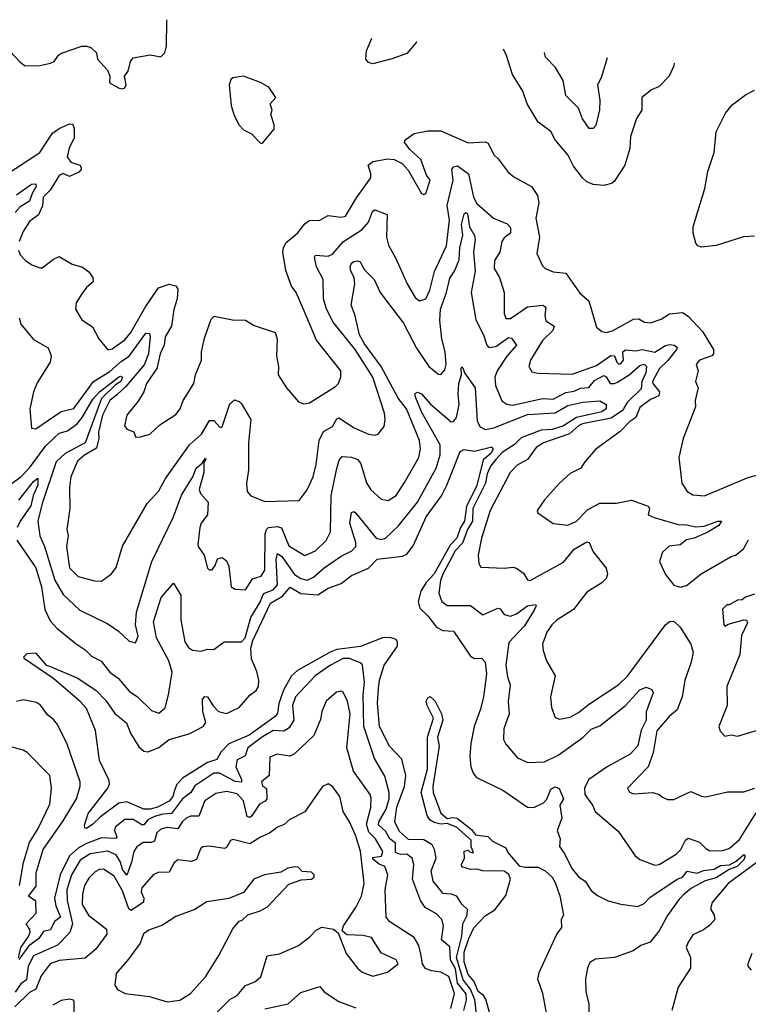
# Model space of a CAD drawing. Extents: x 1245515 to 1420776, y 606314 to 671314.
# Tile 323 of 385: x 1386749 to 1390186, y 657014 to 661662. Entities that reach past the tile are written whole.
import ezdxf

# ---------------------------------------------------------------- set-up
doc = ezdxf.new("R2010")
doc.units = 0

msp = doc.modelspace()

# ---------------------------------------------------------------- linework, layer by layer
at = {"layer": '0CON10XD'}
for points in [[(1386703.4, 661513.4), (1386751.1, 661461.1), (1386774.6, 661444.6), (1386845, 661446), (1386895, 661457.5), (1386911.2, 661465), (1386932.5, 661495), (1386946.4, 661503.6), (1387043, 661537), (1387066.4, 661536.4), (1387085, 661531.2), (1387111.2, 661505), (1387116.7, 661475), (1387164.1, 661424.1), (1387174, 661395), (1387173.3, 661363.3), (1387218.3, 661338.3), (1387235, 661336.2), (1387245, 661340), (1387251.2, 661355), (1387243.8, 661395), (1387260.6, 661419.4), (1387272.5, 661465), (1387285, 661482.5), (1387365, 661496.7), (1387415, 661487.5), (1387433.8, 661505), (1387442.3, 661537.7), (1387443.8, 661655), (1387444.9, 661662.1)], [(1388622.1, 661555.7), (1388620.9, 661555.8), (1388575, 661501.8), (1388505, 661477.8), (1388415, 661454), (1388395, 661460), (1388382, 661475), (1388385.8, 661515), (1388410.5, 661574.5)], [(1389836.1, 661456.9), (1389834.3, 661445), (1389812.5, 661395), (1389765, 661346.2), (1389729.1, 661330.9), (1389684.5, 661295.5), (1389684.3, 661235), (1389658, 661195), (1389630.5, 661110.5), (1389626.4, 661053.6), (1389603.3, 660975), (1389552.5, 660897.5), (1389541.4, 660888.6), (1389505, 660880), (1389455, 660884), (1389425, 660896), (1389404, 660915), (1389361.3, 660971.3), (1389335, 661023.8), (1389274.5, 661094.5), (1389255, 661134), (1389195, 661178.8), (1389142.2, 661265), (1389122.9, 661325), (1389074, 661404), (1389045, 661493.3), (1389030.9, 661522.4)], [(1389519.9, 661482.6), (1389492.5, 661387.5), (1389474.7, 661355), (1389485, 661282.5), (1389484.2, 661235.8), (1389467.1, 661162.9), (1389455, 661148.6), (1389435, 661148.6), (1389404.1, 661194.1), (1389384.6, 661245), (1389324.7, 661305), (1389312.7, 661375), (1389277, 661437), (1389229.6, 661485), (1389224.4, 661506.7)], [(1387895, 661080), (1387950, 661145), (1387950, 661165), (1387933.3, 661215), (1387940, 661235), (1387930, 661265), (1387957.5, 661295), (1387923.9, 661343.9), (1387885, 661366), (1387805, 661396.2), (1387755, 661387.5), (1387745, 661380), (1387736.7, 661355), (1387746.4, 661256.4), (1387760.5, 661210.5), (1387783.9, 661163.9), (1387805, 661142.5), (1387843, 661123), (1387885, 661080), (1387895, 661080)], [(1390215, 660640.6), (1390163.1, 660636.9), (1390035, 660595.6), (1389965, 660588.8), (1389947.5, 660595), (1389937.7, 660607.7), (1389925.8, 660655), (1389925.8, 660685), (1389981.4, 660865), (1389994.3, 660945), (1390024.3, 661035), (1390035, 661132.5), (1390079.1, 661220.9), (1390110.3, 661259.7), (1390172.2, 661307.8), (1390215, 661329.2)], [(1386675, 660922.9), (1386843.8, 661035), (1386904.1, 661125.9), (1386935, 661149.2), (1386985, 661171.1), (1386999.3, 661169.3), (1387006.7, 661146.7), (1387006.9, 661105), (1386982.5, 661055), (1386973.1, 661015), (1386990.3, 660990.3), (1387032.5, 660975), (1387040, 660965), (1387038.8, 660955), (1387027.5, 660942.5), (1386985, 660922), (1386955, 660935.6), (1386935, 660927.1), (1386892.3, 660857.7), (1386859.5, 660825), (1386857.3, 660782.7), (1386838.6, 660741.4), (1386795, 660710), (1386765, 660662.5), (1386746.7, 660615)], [(1386743.6, 660573.6), (1386751.7, 660551.7), (1386776.1, 660526.1), (1386806.7, 660505), (1386845, 660490.8), (1386855, 660490), (1386908.3, 660531.7), (1386935, 660543.8), (1386997.3, 660507.3), (1387045, 660494.5), (1387075, 660471.9), (1387094.2, 660445), (1387095.8, 660424.2), (1387065, 660398.6), (1387041.7, 660368.3), (1387015.6, 660325), (1387012.2, 660295), (1387042, 660245), (1387093, 660213), (1387122.5, 660155), (1387165, 660104.3), (1387185, 660109.1), (1387245, 660150.4), (1387274.2, 660185), (1387342.9, 660307.1), (1387403.9, 660396.1), (1387454.2, 660414.2), (1387485.5, 660405.5), (1387495, 660390), (1387491.6, 660345), (1387476.2, 660293.8), (1387464.8, 660215), (1387435.3, 660165), (1387430, 660125), (1387412, 660085), (1387395.9, 660015), (1387347.8, 659945), (1387335.5, 659905), (1387308.6, 659861.4), (1387254.2, 659795), (1387243.8, 659745), (1387255, 659730), (1387287.1, 659717.1), (1387295, 659692.5), (1387315, 659691.2), (1387362.5, 659705), (1387410.7, 659749.3), (1387485, 659798), (1387506.9, 659825), (1387520, 659865), (1387570.6, 659945), (1387577.8, 659985), (1387606.7, 660055), (1387606.9, 660095), (1387621.7, 660158.3), (1387652.2, 660247.8), (1387666.7, 660263.3), (1387752.5, 660245), (1387815, 660244.4), (1387855, 660218), (1387955, 660185.8), (1387963.1, 660155), (1387960, 660075), (1387969.4, 660025), (1387968.5, 659985), (1388007.1, 659925), (1388065, 659857.5), (1388088.8, 659848.8), (1388116.6, 659853.4), (1388239.1, 659930.9), (1388252.5, 659945), (1388264.5, 659975.5), (1388263.3, 660005), (1388148.9, 660148.9), (1388085, 660302), (1388052.7, 660375), (1388031.9, 660405), (1388005, 660478.8), (1387991, 660565), (1387993, 660585), (1388005, 660609.1), (1388060.4, 660655), (1388095, 660698.9), (1388115, 660714.1), (1388165, 660716.5), (1388205, 660738.4), (1388265, 660729.7), (1388286.5, 660735), (1388338.7, 660821.3), (1388405.3, 660915), (1388406.2, 660935), (1388392.5, 660975), (1388415, 660992.5), (1388485, 661005.8), (1388515, 661001.4), (1388553.2, 660983.2), (1388582.1, 660952.1), (1388645, 660842), (1388655, 660836.2), (1388665, 660841.2), (1388685.8, 660905), (1388668.8, 660928.8), (1388641.7, 661001.7), (1388589.2, 661049.2), (1388563.9, 661083.9), (1388567.5, 661095), (1388610, 661125), (1388675, 661137.5), (1388735, 661138), (1388865, 661081.3), (1388945, 661086.2), (1388959.7, 661079.7), (1388985, 661023.8), (1389006.2, 661005), (1389053.1, 660943.1), (1389080.6, 660920.6), (1389163.8, 660875), (1389191.7, 660831.7), (1389197.3, 660797.3), (1389184.1, 660725), (1389201.5, 660635), (1389188.3, 660558.3), (1389215, 660500), (1389227.9, 660487.9), (1389265, 660471.4), (1389325.8, 660465), (1389391.2, 660371.2), (1389434.3, 660335), (1389470, 660210), (1389495, 660190.8), (1389515, 660185.6), (1389545, 660193.8), (1389645, 660248.4), (1389669.4, 660249.4), (1389696, 660235), (1389725, 660231.3), (1389775, 660248), (1389815, 660273.8), (1389875, 660280.5), (1389902.2, 660262.2), (1389970.2, 660190.2), (1390022.3, 660105), (1390022.5, 660085), (1390014.7, 660075.3), (1389956.2, 660055), (1389940.8, 660035), (1389948.8, 660005), (1389937.5, 659955), (1389950, 659925), (1389936, 659865), (1389937.5, 659835), (1389878.6, 659685), (1389858.6, 659595), (1389872, 659475), (1389898, 659435), (1389925, 659419.4), (1389980, 659415), (1390180.1, 659499.9), (1390285, 659529.4)], [(1386746.2, 660255), (1386754.2, 660224.2), (1386815, 660151.9), (1386883.8, 660113.8), (1386898.2, 660075), (1386893.6, 660045), (1386832.4, 659947.6), (1386814.6, 659905), (1386796.5, 659825), (1386805, 659733.3), (1386825, 659730.8), (1386945, 659813.3), (1387005, 659826.2), (1387097.3, 659955), (1387175, 660002.2), (1387229.2, 660050.9), (1387265, 660074.2), (1387345, 660182.2), (1387360.8, 660180.8), (1387364.8, 660165), (1387356.2, 660085), (1387336.7, 660033.3), (1387249.7, 659930.3), (1387208, 659892), (1387174.4, 659865), (1387139.8, 659795), (1387120.5, 659715), (1387122.9, 659685), (1387111.1, 659638.9), (1387055, 659605.9), (1387022.2, 659577.8), (1386990, 659505), (1386984.2, 659455), (1386986.2, 659355), (1386971.5, 659255), (1386977.9, 659225), (1386970.3, 659175), (1386984.8, 659074.8), (1387025, 659034.1), (1387102.6, 659012.6), (1387135, 659012.5), (1387183.1, 659046.9), (1387203.6, 659076.4), (1387235, 659176.2), (1387351.3, 659378.7), (1387405, 659438.5), (1387437, 659497), (1387550.5, 659655), (1387607.5, 659705), (1387645, 659770), (1387665, 659770), (1387695, 659737.5), (1387705, 659740), (1387740.9, 659849.1), (1387762.1, 659867.9), (1387785, 659860), (1387795, 659848.6), (1387840, 659775), (1387827.9, 659665), (1387828.1, 659535), (1387818.6, 659475), (1387822, 659435), (1387839.2, 659415), (1387905, 659387.9), (1388067.9, 659392.1), (1388105, 659442.5), (1388133.8, 659505), (1388147.8, 659562.2), (1388161.6, 659675), (1388181.7, 659718.3), (1388225, 659742.1), (1388245, 659777.8), (1388255, 659782.9), (1388327.5, 659735), (1388395, 659705.5), (1388425, 659700.6), (1388440, 659705), (1388467.7, 659742.3), (1388473.1, 659775), (1388470, 659805), (1388414.9, 659974.9), (1388331.6, 660105), (1388227.5, 660235), (1388196.7, 660295), (1388182.5, 660345), (1388180.8, 660435), (1388148.6, 660495), (1388139.1, 660540.9), (1388145, 660550), (1388205, 660545.4), (1388225, 660554.5), (1388277.1, 660615), (1388365, 660671.8), (1388393.9, 660706.1), (1388413, 660757), (1388425, 660764), (1388483.2, 660743.2), (1388479.7, 660635), (1388488.5, 660598.5), (1388524.2, 660534.3), (1388576.9, 660415), (1388615, 660350.8), (1388635, 660334.3), (1388665, 660344.3), (1388684.6, 660385), (1388706, 660474), (1388762.9, 660595), (1388777.2, 660715), (1388766.1, 660785), (1388793.7, 660905), (1388787.2, 660955), (1388795, 660967.5), (1388815, 660972.2), (1388866, 660935), (1388890.3, 660825), (1388905, 660794.3), (1388983.5, 660725), (1389048.7, 660698.7), (1389065, 660681.2), (1389064.4, 660655), (1389035, 660632.9), (1389022.9, 660615), (1389013.3, 660565), (1388988.9, 660525), (1388987.7, 660487.7), (1389011.8, 660445), (1389034.6, 660374.6), (1389034.2, 660275), (1389042.1, 660252.1), (1389065, 660251.3), (1389145, 660307.2), (1389217.5, 660315), (1389231.5, 660305), (1389226.7, 660265), (1389231, 660241), (1389270.5, 660215), (1389263.8, 660195), (1389215, 660148.5), (1389159.1, 660055), (1389150, 660025), (1389165, 660000), (1389193.4, 659993.4), (1389355, 659989.1), (1389469.8, 660030.2), (1389537.4, 660077.4), (1389554.6, 660074.6), (1389565.5, 660045), (1389575, 660036.4), (1389585, 660038.5), (1389596.6, 660055), (1389594.4, 660095), (1389606.2, 660103.8), (1389655, 660098.3), (1389685, 660105.4), (1389745, 660092.5), (1389795, 660124.8), (1389815, 660128.7), (1389837.1, 660125), (1389850, 660115), (1389848, 660105), (1389805.9, 660054.1), (1389766.5, 660015), (1389734.3, 659955), (1389735, 659944.5), (1389767, 659905), (1389763.6, 659886.4), (1389725, 659869), (1389675, 659832), (1389655, 659784.1), (1389627.3, 659765), (1389581.9, 659718.1), (1389467.1, 659635), (1389415, 659575.8), (1389395.4, 659544.6), (1389345, 659519.4), (1389295, 659474.2), (1389224.2, 659395), (1389190, 659345), (1389192.5, 659335), (1389265, 659284), (1389335, 659276.4), (1389375, 659295.6), (1389429.4, 659350.6), (1389485, 659379.6), (1389565, 659380), (1389635, 659394.5), (1389712.9, 659365), (1389720, 659355), (1389714.2, 659324.2), (1389741.7, 659311.7), (1389855, 659279.2), (1389895, 659277.9), (1389937.9, 659267.9), (1389978.1, 659271.9), (1390042.5, 659295), (1390060, 659295), (1390046.7, 659275), (1389995, 659243.3), (1389930, 659215), (1389895, 659207.5), (1389865, 659182.5), (1389813, 659177), (1389781.7, 659148.3), (1389767.5, 659105), (1389795, 659042.5), (1389835, 658992.5), (1389865, 658983.3), (1389895, 658991.2), (1389964.2, 659045.8), (1390105, 659128.8), (1390125.7, 659134.3), (1390163.3, 659165), (1390186.7, 659206.7)], [(1386734.5, 660835.5), (1386805, 660885.5), (1386825, 660887.5), (1386827.1, 660875), (1386807.6, 660842.4), (1386795.9, 660805), (1386751.1, 660778.9), (1386728.4, 660751.6)], [(1388308.8, 660495), (1388315, 660513.3), (1388325, 660520), (1388345, 660524.5), (1388355, 660519.4), (1388375, 660481.4), (1388420.5, 660435), (1388449.4, 660375), (1388559.4, 660229.4), (1388621, 660111), (1388679.5, 660025), (1388725, 659988.6), (1388735, 659987.1), (1388755, 660010), (1388760.3, 660035), (1388756.1, 660093.9), (1388740.6, 660155), (1388731.4, 660241.4), (1388734.4, 660295), (1388763, 660375), (1388778.1, 660441.9), (1388800.2, 660475), (1388822.1, 660527.9), (1388824.6, 660585), (1388839.1, 660645), (1388833.7, 660695), (1388846.5, 660745), (1388855, 660752.7), (1388861.5, 660745), (1388871.3, 660685), (1388893.8, 660643.8), (1388898.4, 660625), (1388890, 660565), (1388898.3, 660475), (1388878.2, 660375), (1388900.3, 660245), (1388937.6, 660175), (1388953.1, 660125), (1388962.5, 660115), (1388995, 660119.7), (1389055, 660162.1), (1389068.6, 660158.6), (1389092.1, 660125), (1389046.7, 660073.3), (1389001.8, 660005), (1388991.1, 659975), (1388993.3, 659935), (1389023.4, 659863.4), (1389047.8, 659847.8), (1389075, 659843.2), (1389215, 659874.4), (1389265, 659871.3), (1389325, 659901.8), (1389365, 659908.7), (1389395, 659923), (1389434.5, 659925.5), (1389460.4, 659959.6), (1389505, 659982.9), (1389515, 659976.6), (1389535, 659944.4), (1389555, 659944.2), (1389568.8, 659951.2), (1389623.7, 659986.3), (1389675, 660030.4), (1389695, 660036), (1389705.3, 660025.3), (1389702.4, 659995), (1389684.4, 659955), (1389680.3, 659919.7), (1389615.1, 659855), (1389592.3, 659817.7), (1389539, 659781), (1389404.6, 659755), (1389385, 659745.2), (1389342.9, 659707.1), (1389220, 659665), (1389185, 659642.2), (1389144.7, 659585.3), (1389095, 659559.1), (1389062.3, 659525), (1388968.4, 659345), (1388927.2, 659215), (1388911.1, 659135), (1388914.5, 659094.5), (1388925, 659078), (1389036.5, 659073.5), (1389075, 659077.3), (1389092.4, 659072.4), (1389125, 659049.2), (1389145, 659017.5), (1389156.7, 659015), (1389315, 659101.8), (1389365, 659162.5), (1389425, 659197.5), (1389436, 659195), (1389455, 659150), (1389515, 659073.3), (1389521.4, 659045), (1389515, 659024.2), (1389495, 659003.6), (1389425, 658960.4), (1389361.8, 658878.2), (1389285, 658828.8), (1389259.1, 658805), (1389235, 658771.5), (1389216, 658715), (1389218.5, 658685), (1389233.6, 658635), (1389275.6, 658565), (1389253.1, 658465), (1389258.1, 658415), (1389275, 658368.8), (1389295, 658360), (1389345, 658370), (1389385, 658391.5), (1389437.2, 658432.8), (1389575, 658523.8), (1389616.6, 658563.4), (1389795, 658805.9), (1389815, 658820.9), (1389835, 658823.5), (1389863.9, 658795), (1389914.8, 658715), (1389925.3, 658675), (1389915.5, 658625), (1389886.4, 658545), (1389874.4, 658465), (1389850.8, 658405), (1389815, 658374.7), (1389754.4, 658305), (1389737.8, 658202.2), (1389714.2, 658135), (1389616.9, 658035), (1389625, 658016), (1389645, 658007.5), (1389735, 658013.6), (1389765, 658005.5), (1389781.9, 657991.9), (1389805, 657981.1), (1389835, 657981.5), (1389915, 658018.9), (1389965, 657997.1), (1389985.6, 657994.4), (1390087.6, 658017.6), (1390165, 658018.1), (1390217.5, 658035)], [(1386657.2, 659432.8), (1386755.2, 659505), (1386795, 659547.4), (1386870.8, 659649.2), (1386911.2, 659688.8), (1386935, 659710.5), (1386975, 659721.5), (1387020, 659755), (1387044.3, 659785), (1387095, 659870.9), (1387125.7, 659905), (1387215, 659974.8), (1387225, 659979.3), (1387233.6, 659975), (1387226.2, 659955), (1387201.1, 659938.9), (1387135.9, 659874.1), (1387057.6, 659665), (1386963.8, 659615), (1386921.7, 659575), (1386855, 659378.1), (1386834.2, 659295), (1386844.2, 659225), (1386867, 659175), (1386915, 659016.5), (1386955, 658949.1), (1387032.5, 658875), (1387165, 658810.8), (1387215, 658775.8), (1387265, 658729.2), (1387295, 658721.2), (1387307.7, 658752.3), (1387296.3, 658806.3), (1387300.8, 658865), (1387372.2, 659105), (1387475.3, 659315), (1387511.8, 659418.2), (1387565.4, 659505), (1387582.2, 659545), (1387610.7, 659569.3), (1387625, 659592.5), (1387628, 659588), (1387617.5, 659572.5), (1387617.7, 659525), (1387596.5, 659445), (1387601.4, 659425), (1387638.4, 659385), (1387635.4, 659325), (1387605.5, 659285), (1387598.5, 659265), (1387590, 659185), (1387590.8, 659175), (1387619.2, 659135), (1387635, 659072.5), (1387642.5, 659065), (1387656.7, 659065), (1387671.2, 659085), (1387682.7, 659117.3), (1387705, 659123.3), (1387725, 659107.5), (1387735, 659082.5), (1387746.2, 658985), (1387765, 658974.6), (1387815, 658970.8), (1387847.5, 659022.5), (1387887.5, 659035), (1387905, 659064.2), (1387907.7, 659235), (1387913.7, 659256.3), (1387923.5, 659265), (1387965, 659270), (1387983.7, 659263.7), (1388018, 659178), (1388095, 659132.3), (1388145, 659154.6), (1388195, 659203.5), (1388215.4, 659245), (1388219, 659415), (1388243, 659537), (1388256.4, 659583.6), (1388270.4, 659599.6), (1388315, 659596.8), (1388345, 659585.4), (1388358.9, 659565), (1388385, 659475.8), (1388405, 659443.3), (1388455, 659399.5), (1388487.6, 659392.4), (1388525, 659415.6), (1388565, 659477.8), (1388632.5, 659595), (1388639.2, 659635), (1388635.3, 659675), (1388573.5, 659825), (1388535, 659875.4), (1388454.5, 660025), (1388375, 660132.2), (1388352.3, 660175), (1388330.3, 660270.3), (1388313.3, 660315), (1388329.3, 660415), (1388326.9, 660445), (1388310.9, 660475), (1388308.8, 660495)], [(1388817.9, 659895), (1388820.3, 659945), (1388832.9, 659985), (1388830.9, 660015), (1388835, 660024), (1388838.9, 660018.9), (1388846.9, 659995), (1388897.9, 659925), (1388907.3, 659767.3), (1388920.6, 659740.6), (1388945, 659728.4), (1388985, 659735.7), (1389145, 659797.9), (1389275, 659805.7), (1389335, 659840.2), (1389405, 659856.2), (1389485, 659862.4), (1389515.2, 659845.2), (1389514.8, 659825), (1389495, 659811.6), (1389375, 659784.5), (1389315, 659744.7), (1389262.7, 659727.3), (1389209.1, 659725), (1389115, 659688.6), (1389083.9, 659656.1), (1389025, 659619.7), (1388995, 659585.4), (1388970.5, 659555), (1388955, 659517.7), (1388946.6, 659475), (1388886.9, 659355), (1388885.1, 659295), (1388861.1, 659255), (1388838.5, 659191.5), (1388803.8, 659155), (1388745, 659044.5), (1388734, 659015), (1388726.7, 658955), (1388740.4, 658915), (1388765, 658896.5), (1388875, 658897.1), (1388933.2, 658853.2), (1389005, 658884.6), (1389015, 658881.1), (1389035, 658854.6), (1389065, 658846.9), (1389091.9, 658858.1), (1389145, 658894.6), (1389181.7, 658901.7), (1389185.5, 658895), (1389176, 658875), (1389129.8, 658800.2), (1389057.2, 658722.8), (1389042.5, 658615), (1389049.7, 658560.3), (1389062.6, 658522.6), (1389053, 658443), (1389058.2, 658385), (1389032.3, 658315), (1389031.5, 658265), (1389042.4, 658242.4), (1389097.8, 658177.8), (1389145.4, 658155.4), (1389225, 658158.8), (1389289, 658191), (1389405.7, 658274.3), (1389445, 658313.5), (1389485, 658329), (1389605, 658422.8), (1389675, 658498.2), (1389705, 658511.9), (1389730.8, 658500.8), (1389736.7, 658485), (1389703.7, 658395), (1389704.5, 658355), (1389680.8, 658309.2), (1389665, 658234.5), (1389628.7, 658195), (1389520.7, 658135), (1389433.1, 658075), (1389413.1, 658036.9), (1389415.3, 658005), (1389450.5, 657955), (1389463.5, 657925), (1389572, 657832), (1389652.5, 657715), (1389675, 657697.5), (1389745, 657670.8), (1389765, 657674.5), (1389846.1, 657723.9), (1389867.5, 657745), (1389890.5, 657789.5), (1389901.8, 657798.2), (1389955, 657779.1), (1389985, 657749.4), (1390005, 657739.5), (1390065, 657740.7), (1390095, 657750.4), (1390145, 657791.8), (1390222.5, 657917.5)], [(1386736.6, 659205), (1386825.9, 659075), (1386852, 658985), (1386868.5, 658878.5), (1386893.3, 658825), (1386925, 658790.4), (1387015, 658715.4), (1387058.1, 658688.1), (1387088.3, 658658.3), (1387133.5, 658633.5), (1387175, 658581.8), (1387215, 658551.8), (1387265, 658493.3), (1387305.3, 658465.3), (1387371.5, 658401.5), (1387405, 658389.1), (1387435.8, 658414.2), (1387451.6, 658475), (1387467.8, 658582.2), (1387452.8, 658635), (1387394.3, 658745), (1387380.8, 658819.2), (1387416.9, 658935), (1387475, 659002.5), (1387508.9, 658945), (1387508.9, 658828.9), (1387527.7, 658725), (1387545, 658698.9), (1387565, 658685.6), (1387605, 658682), (1387635, 658690.8), (1387665, 658689.2), (1387714.1, 658725.9), (1387795, 658725.2), (1387812.6, 658745), (1387839.6, 658840.4), (1387885, 658915.9), (1387895.5, 658945), (1387904.7, 658955.3), (1387945, 658970.5), (1387965.2, 658995), (1387958.9, 659115), (1387965, 659142.7), (1387985, 659128.1), (1388045, 659043), (1388075, 659024), (1388105, 659017.1), (1388135, 659030.9), (1388185, 659074.8), (1388265, 659130), (1388315.2, 659154.8), (1388334.1, 659175.9), (1388334.7, 659195), (1388305.8, 659285), (1388315, 659336.2), (1388325, 659341.2), (1388335, 659332.5), (1388430, 659215), (1388455, 659207.8), (1388474.4, 659215), (1388535, 659271.2), (1388625, 659385.4), (1388713.9, 659545), (1388732.7, 659607.3), (1388733, 659655), (1388645, 659811.1), (1388613.9, 659885), (1388615, 659898.1), (1388625, 659904.5), (1388645, 659895.4), (1388686.9, 659846.9), (1388785, 659763.5), (1388795, 659765.5), (1388809.2, 659785), (1388821.7, 659845), (1388817.9, 659895)], [(1388905.1, 656955), (1388896.1, 657035), (1388875, 657086.1), (1388840.6, 657129.4), (1388809.7, 657235), (1388835.3, 657335.3), (1388839, 657395), (1388860.4, 657435), (1388862, 657462), (1388835, 657487.8), (1388810.4, 657525), (1388785, 657534.8), (1388747.3, 657537.3), (1388700, 657595), (1388690.2, 657645), (1388713.8, 657705), (1388705.8, 657745.8), (1388695, 657767.7), (1388655, 657791.3), (1388582.8, 657792.8), (1388540.7, 657830.7), (1388518.3, 657875), (1388528.8, 657945), (1388565, 658042.9), (1388570.2, 658095), (1388551.9, 658171.9), (1388493.6, 658233.6), (1388445.8, 658325), (1388436.5, 658436.5), (1388441.5, 658505), (1388445.9, 658545), (1388468.8, 658615), (1388531.9, 658705), (1388531.9, 658725), (1388525, 658737.1), (1388496.5, 658746.5), (1388460, 658745), (1388356.4, 658703.6), (1388245, 658689), (1388213, 658677), (1388060.1, 658589.9), (1388031.9, 658565), (1387993.2, 658496.8), (1387972.3, 658435), (1387965, 658389.4), (1387955, 658372.2), (1387832.2, 658285), (1387735, 658243.3), (1387697.5, 658205), (1387679.8, 658170.2), (1387634.9, 658155.1), (1387517.8, 658082.2), (1387488.9, 658051.1), (1387478.5, 658018.5), (1387472.2, 657995), (1387455, 657973.1), (1387399.3, 657945), (1387365, 657935.2), (1387335, 657935.9), (1387255, 657969.6), (1387216.2, 657963.8), (1387129.9, 657900.1), (1387095, 657864.4), (1387065, 657844.3), (1387057, 657847), (1387055, 657860), (1387071.5, 657915), (1387165.8, 658034.2), (1387173.3, 658055), (1387171.4, 658071.4), (1387125.7, 658165), (1387107.3, 658307.3), (1387065, 658410), (1387034.4, 658444.4), (1386910.3, 658550.3), (1386771.2, 658645), (1386769.6, 658655), (1386785, 658669.6), (1386823.4, 658673.4), (1386874.3, 658615), (1386890, 658610), (1387024.1, 658554.1), (1387110.5, 658495), (1387155, 658448.9), (1387197.8, 658387.8), (1387253.7, 658343.7), (1387271.6, 658295), (1387310.5, 658230.5), (1387335, 658210), (1387355, 658205.6), (1387405, 658227.1), (1387455, 658264.3), (1387548.7, 658291.3), (1387615.4, 658325), (1387627.8, 658345), (1387613.9, 658395), (1387612.1, 658455), (1387622, 658468), (1387635.9, 658465.9), (1387662.6, 658422.6), (1387687.1, 658397.1), (1387725, 658386.6), (1387785.1, 658414.9), (1387835, 658473.2), (1387865, 658496.4), (1387875.2, 658515), (1387877.6, 658545), (1387867.8, 658585), (1387842.2, 658645), (1387839.5, 658695), (1387848.9, 658731.1), (1387932, 658908), (1387988.5, 658941.5), (1388025, 658983.6), (1388075, 658953.1), (1388155, 658946.7), (1388205, 658979.1), (1388265, 659000.6), (1388315, 659038.2), (1388395, 659073.4), (1388434.8, 659115.2), (1388555, 659129.6), (1388575, 659138.8), (1388605, 659177.8), (1388666.7, 659315), (1388738.3, 659415), (1388763.9, 659465), (1388826.5, 659623.5), (1388845, 659633.2), (1388895, 659625.2), (1388976.2, 659646.2), (1388982.4, 659635), (1388971.9, 659615), (1388935.8, 659585), (1388905, 659462.8), (1388856, 659364), (1388846.8, 659295), (1388828.8, 659265), (1388811.8, 659215), (1388779, 659181), (1388705, 659046.5), (1388667.1, 659005), (1388641.1, 658965), (1388629, 658915), (1388636.8, 658885), (1388675, 658847.4), (1388715, 658794.7), (1388745, 658778.7), (1388796.2, 658776.2), (1388875, 658658.5), (1388895, 658646.9), (1388928, 658648), (1388945, 658628.8), (1388951.3, 658575), (1388937.7, 658465), (1388923.2, 658406.8), (1388892.4, 658325), (1388877.2, 658245), (1388872, 658185), (1388877.8, 658135), (1388888.1, 658105), (1388904.4, 658085), (1389028.6, 658025), (1389145, 657945.4), (1389175, 657943.8), (1389220, 657965), (1389235, 657983.3), (1389255, 658029.6), (1389275, 658040.4), (1389293.8, 658033.8), (1389314.1, 657985), (1389296.8, 657955), (1389307.1, 657892.9), (1389284.7, 657835), (1389298.2, 657795), (1389295, 657760), (1389318, 657728), (1389355, 657654.4), (1389386.7, 657615), (1389416.7, 657595), (1389445, 657551.4), (1389475, 657528.1), (1389525, 657502.5), (1389585, 657486.5), (1389665, 657475.8), (1389695, 657489.6), (1389721.8, 657518.2), (1389850.6, 657605), (1389875.4, 657615), (1389897.8, 657642.2), (1389945, 657634.2), (1389975, 657645.4), (1390025, 657652.1), (1390055, 657669.5), (1390096.5, 657673.5), (1390129.5, 657690.5), (1390165, 657722.3), (1390171.3, 657715), (1390165, 657696.2), (1390132.8, 657665), (1390095, 657650.2), (1390035, 657611.4), (1389982.2, 657597.8), (1389917.7, 657562.3), (1389882.7, 657535), (1389859.2, 657510.8), (1389805.6, 657434.4), (1389765, 657361.4), (1389722.4, 657307.6), (1389678.5, 657291.5), (1389642.8, 657267.2), (1389555, 657235.8), (1389465, 657227.5), (1389438.3, 657211.7), (1389427.1, 657185), (1389418.8, 657135), (1389420, 657075), (1389433.3, 657015), (1389433.8, 656975)], [(1386745.8, 659394.2), (1386815, 659482.9), (1386835, 659497.5), (1386835.5, 659465.5), (1386813.5, 659416.5), (1386802.1, 659367.9), (1386751.5, 659295), (1386737.8, 659265)], [(1390215, 658950), (1390173, 658937), (1390157, 658923), (1390135, 658922.5), (1390095, 658900), (1390085, 658900), (1390065, 658880), (1390070, 658805), (1390075, 658800), (1390091.7, 658808.3), (1390165, 658830), (1390177.5, 658827.5), (1390182, 658815), (1390153.9, 658755), (1390145.4, 658665), (1390084.1, 658514.1), (1390085.5, 658425.5), (1390046.9, 658325), (1390053.4, 658303.4), (1390075, 658280), (1390105, 658285.8), (1390135, 658280.8), (1390245, 658312.9)], [(1388843.5, 656985), (1388856.9, 657035), (1388855, 657064.6), (1388814.3, 657114.3), (1388805, 657181.5), (1388780.9, 657225), (1388777.8, 657285), (1388739.3, 657319.3), (1388747.6, 657385), (1388740, 657415), (1388715, 657441.8), (1388661.1, 657471.1), (1388639.5, 657505), (1388602.7, 657605), (1388608.2, 657675), (1388600.9, 657705), (1388575, 657722.9), (1388545, 657721.3), (1388521.2, 657731.2), (1388521.4, 657775), (1388494.5, 657795), (1388475, 657832.2), (1388441.1, 657861.1), (1388443, 657875), (1388478.3, 657935), (1388491.4, 657985), (1388491.7, 658015), (1388471.4, 658091.4), (1388423.2, 658175), (1388372.2, 658325), (1388369.7, 658475), (1388375.5, 658535), (1388366.4, 658616.4), (1388356, 658626), (1388305, 658646.5), (1388275, 658646.8), (1388215, 658615.2), (1388143.6, 658565), (1388050.3, 658465), (1388036.6, 658425), (1388042.6, 658355), (1388020.3, 658319.7), (1387995.6, 658304.4), (1387945, 658306.6), (1387895, 658276.9), (1387825.7, 658225), (1387812.8, 658187.2), (1387775, 658169.1), (1387768.8, 658135), (1387795.2, 658075), (1387795, 658062.3), (1387765, 658066.7), (1387691.8, 658105), (1387665, 658105.4), (1387576.1, 658045), (1387555.9, 658014.1), (1387517.7, 657985), (1387465, 657915.5), (1387425, 657912.7), (1387385, 657900.2), (1387353, 657885), (1387335, 657861.8), (1387325, 657861.2), (1387285, 657887), (1387245, 657886.4), (1387199.8, 657850.2), (1387196.2, 657835), (1387206.8, 657805), (1387202.4, 657797.6), (1387135, 657800.6), (1387065, 657774.1), (1387025, 657751.3), (1386983.9, 657715), (1386940.2, 657625), (1386914, 657515), (1386919.7, 657479.7), (1386941.2, 657425), (1386914.1, 657405.9), (1386895, 657366.6), (1386862.2, 657357.8), (1386840.2, 657325), (1386791.4, 657288.6), (1386755, 657238.1), (1386745, 657226.7)], [(1388782.9, 656995), (1388800.2, 657065), (1388772.8, 657145), (1388736.4, 657166.4), (1388692.2, 657172.2), (1388663.9, 657183.9), (1388648.7, 657205), (1388640.8, 657250.9), (1388632.7, 657292.7), (1388609.8, 657329.8), (1388495, 657403.6), (1388477.9, 657425), (1388473.2, 657555), (1388485.2, 657625.2), (1388470.9, 657665), (1388445, 657675.2), (1388415, 657699.4), (1388415, 657707.6), (1388456, 657714), (1388461.9, 657735), (1388427.3, 657795), (1388396.6, 657826.6), (1388385.4, 657864.6), (1388405, 657943.8), (1388407.7, 657987.7), (1388401.8, 658005), (1388324, 658115), (1388292, 658225), (1388307.4, 658385), (1388296.1, 658446.1), (1388275, 658487.5), (1388265, 658493.1), (1388242.9, 658487.1), (1388195.4, 658445), (1388174.1, 658395.9), (1388168.8, 658358.8)], [(1386743.2, 657233.2), (1386755, 657281.8), (1386791.6, 657335), (1386798.8, 657355), (1386797.5, 657367.5), (1386780.3, 657395), (1386826.6, 657445), (1386825, 657501.2), (1386790.8, 657525), (1386827.5, 657572.5), (1386826.9, 657635), (1386860, 657745), (1386955, 657881.1), (1387017.5, 657985), (1387035.3, 658044.7), (1387034.2, 658065), (1386972.5, 658242.5), (1386927.1, 658335), (1386909.4, 658359.4), (1386880.6, 658380.6), (1386846.7, 658426.7), (1386828.5, 658438.5), (1386765, 658450.9), (1386735, 658443.5)], [(1388969.1, 656965), (1388948.4, 657038.4), (1388936.4, 657056.4), (1388912, 657075), (1388892.3, 657122.3), (1388865.3, 657155), (1388845, 657214.5), (1388845, 657260.8), (1388868, 657325), (1388890.8, 657375), (1388945, 657432.1), (1388989.8, 657460.2), (1389042.5, 657527.5), (1389064.4, 657605), (1389056.7, 657626.7), (1389035, 657642.5), (1388933.8, 657643.8), (1388905, 657652.5), (1388875, 657650), (1388835, 657663.3), (1388833.3, 657675), (1388847.5, 657705), (1388845, 657737.5), (1388865, 657742.5), (1388873.3, 657733.3), (1388890, 657730), (1388878.8, 657758.8), (1388878.5, 657788.5), (1388810, 657850), (1388765, 657867.5), (1388735, 657864.2), (1388705, 657872.1), (1388684.5, 657885), (1388670.5, 657905), (1388642.5, 658015), (1388672.5, 658125), (1388673.2, 658275), (1388700.6, 658365), (1388670.8, 658425), (1388667.3, 658445), (1388675, 658460.8), (1388685, 658466.7), (1388708.6, 658445), (1388738.6, 658385), (1388744.4, 658355), (1388720.5, 658275), (1388727.6, 658232.4), (1388697.2, 658042.8), (1388699.6, 658015), (1388735, 657916.2), (1388765, 657891.2), (1388793.1, 657896.9), (1388812.3, 657892.3), (1388879.7, 657839.7), (1388900, 657815), (1388957.1, 657807.1), (1388980, 657785), (1389043, 657753), (1389051.7, 657731.7), (1389105, 657667.7), (1389131.7, 657661.7), (1389195, 657661.5), (1389227.1, 657645), (1389260.8, 657615), (1389275, 657590), (1389296.6, 657526.6), (1389314.2, 657435), (1389302.9, 657415), (1389305, 657377.5), (1389282.2, 657347.8), (1389197.7, 657162.3), (1389192, 657135), (1389215, 657066.7), (1389233.9, 656965)], [(1388168.8, 658358.8), (1388136.9, 658283.1), (1388045, 658196.2), (1388023.9, 658186.1), (1387964.3, 658195.7), (1387929.5, 658180.5), (1387925.8, 658095), (1387889.2, 658065), (1387895, 658046.2), (1387912.9, 658032.9), (1387914.6, 657985), (1387906.4, 657973.6), (1387880.7, 657959.3), (1387845, 657903.5), (1387835, 657896.5), (1387821.5, 657901.5), (1387805.6, 657975), (1387775, 658008.5), (1387725, 658019.6), (1387675, 658009.7), (1387622.5, 657975), (1387595, 657902.5), (1387555, 657902.5), (1387535, 657893.4), (1387515, 657875.4), (1387495, 657842.5), (1387445, 657849.5), (1387415, 657840.8), (1387395.6, 657824.4), (1387384.7, 657785), (1387371.2, 657778.8), (1387332.3, 657777.7), (1387301.5, 657758.5), (1387287.2, 657735), (1387277, 657685), (1387255, 657624.5), (1387235, 657651.1), (1387225.3, 657685.3), (1387205, 657720.7), (1387165, 657737.7), (1387081.1, 657725), (1387035, 657694.1), (1386993, 657625), (1386972.3, 657555), (1386973.3, 657505), (1386998.9, 657395), (1386986.3, 657353.7), (1386926.9, 657293.1), (1386815, 657242.9), (1386789.5, 657195), (1386780.7, 657129.3), (1386755, 657110.3), (1386728, 657072)], [(1386747.7, 657575), (1386766.9, 657683.1), (1386795, 657777.8), (1386835.8, 657845), (1386890.8, 657959.1), (1386899.6, 658035), (1386891.2, 658095), (1386783.8, 658203.8), (1386765, 658214.4), (1386685, 658235.6)], [(1387668.5, 656965), (1387741.7, 657038.3), (1387775, 657056.2), (1387815, 657102.9), (1387859.1, 657120.9), (1387886.2, 657143.8), (1387916.9, 657243.1), (1387975, 657252.9), (1388065, 657292.5), (1388117.4, 657332.6), (1388147.5, 657365), (1388175, 657378.9), (1388228.9, 657368.9), (1388251.2, 657351.2), (1388288.5, 657255), (1388342.5, 657185), (1388365, 657166.9), (1388415, 657146.5), (1388484.6, 657165.4), (1388534, 657205), (1388524.4, 657225), (1388455, 657257.9), (1388409.3, 657329.3), (1388368.8, 657338.8), (1388292.5, 657342.5), (1388270.7, 657360.7), (1388276, 657385), (1388336.8, 657475), (1388361.3, 657525), (1388374.7, 657585), (1388356.6, 657736.6), (1388333.1, 657813.1), (1388305.7, 657875.7), (1388275.7, 657925), (1388259.6, 657995), (1388225, 658041.9), (1388205, 658054.4), (1388177.2, 658042.8), (1388095, 657923.1), (1388024, 657886), (1387996.9, 657863.1), (1387965, 657851.1), (1387928.3, 657821.7), (1387885, 657803.9), (1387835, 657771.8), (1387755, 657792.2), (1387743.1, 657786.9), (1387724.7, 657755.3), (1387715, 657749.2), (1387645, 657760.3), (1387612.7, 657757.3), (1387602.1, 657747.9), (1387582.6, 657697.4), (1387557.8, 657687.8), (1387495, 657696.4), (1387477.6, 657682.4), (1387455, 657637.9), (1387403.2, 657636.8), (1387378.6, 657625), (1387324.7, 657565), (1387322.5, 657545), (1387334.7, 657515), (1387333.3, 657496.8), (1387275, 657457.7), (1387263.4, 657465), (1387235, 657550.4), (1387195, 657618.6), (1387145, 657651.8), (1387125, 657651.2), (1387105, 657640.3), (1387075, 657609.7), (1387055.7, 657575), (1387045.2, 657534.8), (1387044.4, 657485), (1387073.9, 657435), (1387158.7, 657368.7), (1387159.6, 657345), (1387108.5, 657275), (1387057.5, 657232.5), (1386935, 657221), (1386893.1, 657205), (1386850.8, 657149.2), (1386825, 657086.6), (1386795, 657070.3), (1386726.9, 657003.1)], [(1390227.6, 657685), (1390090.7, 657585), (1390015.6, 657495), (1390006.9, 657465), (1390024.7, 657434.7), (1390028.5, 657415), (1390005, 657387.9), (1389974.2, 657365.8), (1389925, 657342.9), (1389900, 657305), (1389893, 657283), (1389912.9, 657235), (1389912.9, 657185), (1389854.6, 657095.4), (1389825.5, 656985)], [(1387445, 657026.4), (1387505, 657034.6), (1387555, 657065.8), (1387625.4, 657144.6), (1387688.1, 657245), (1387755, 657371.2), (1387785, 657406.2), (1387798.6, 657411.4), (1387825, 657436.2), (1387883.3, 657455), (1387918.8, 657475), (1388018.6, 657581.4), (1388077.3, 657602.7), (1388125.5, 657604.5), (1388138.8, 657615), (1388138.8, 657625), (1388125, 657637.5), (1388082, 657642), (1388062.5, 657662.5), (1388045, 657663.8), (1388013.6, 657656.4), (1387981.2, 657638.8), (1387904.6, 657625.4), (1387854.3, 657605), (1387805, 657542), (1387735, 657514.3), (1387631.3, 657498.7), (1387575, 657461.4), (1387485, 657429.2), (1387422.2, 657387.8), (1387358.8, 657365), (1387333.3, 657346.7), (1387317.5, 657302.5), (1387263.2, 657226.8), (1387205, 657159.2), (1387198, 657105), (1387211.2, 657085), (1387247.5, 657065), (1387361.7, 657051.7), (1387445, 657026.4)], [(1390202.9, 657255), (1390183.8, 657205), (1390183.3, 657195), (1390198.8, 657175)], [(1387905, 656993.5), (1388015, 657016.7), (1388075, 657069.4), (1388165, 657098.6), (1388185, 657073.6), (1388255, 657027.3), (1388335, 656997.3)], [(1387005.8, 656975), (1387006.4, 657026.4), (1387003.3, 657033.3), (1386985, 657038), (1386945, 657032.5), (1386905, 657010)]]:
    msp.add_lwpolyline(points, dxfattribs=at)

doc.saveas('drawing.dxf')
